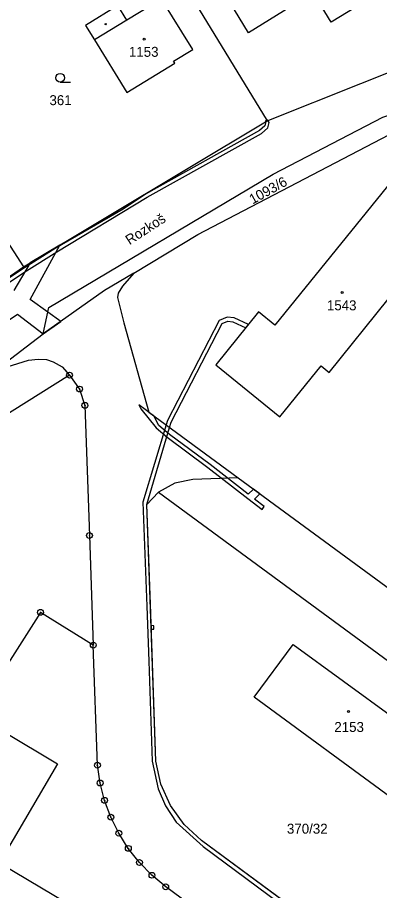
# Model space of a CAD drawing. Extents: x -680203 to -673936, y -1102717 to -1093650.
# Drawn here: x -679609.4 to -679547.5, y -1097911.3 to -1097762.3 of the extents above; entities that cross this region are included whole.
import ezdxf

# ---------------------------------------------------------------- set-up
doc = ezdxf.new("R2010")
doc.units = 0
for name, color, linetype in [('SOxx02xx_Koleje_param další_Popis10', 7, 'Continuous'), ('SOxx02xx_Staničení_Popis10', 7, 'Continuous'), ('SOxxxxxx_Koleje_hlavní_body_Popis10', 7, 'Continuous'), ('SOxxxxxx_Koleje_LN_parametry_Popis10', 7, 'Continuous'), ('SOxxxxxx_Koleje_param další_Popis10', 7, 'Continuous'), ('SOxxxxxx_Osa_bod_P', 7, 'Continuous'), ('SOxxxxxx_Staničení_Popis10', 7, 'Continuous'), ('x_prac', 7, 'Continuous')]:
    doc.layers.add(name, color=color, linetype=linetype)

msp = doc.modelspace()

# ---------------------------------------------------------------- linework, layer by layer
at = {"layer": 'SOxx02xx_Koleje_param další_Popis10'}
for centre, radius in [((-679600.5, -1097823.35), 0.5), ((-679600.5, -1097823.35), 0.0303), ((-679598.79, -1097825.72), 0.5), ((-679598.79, -1097825.72), 0.0303), ((-679597.88, -1097828.5), 0.5), ((-679597.88, -1097828.5), 0.0303), ((-679597.1, -1097850.71), 0.5), ((-679597.1, -1097850.71), 0.0303), ((-679605.47, -1097863.83), 0.5), ((-679605.47, -1097863.83), 0.0303), ((-679596.45, -1097869.42), 0.5), ((-679596.45, -1097869.42), 0.0303), ((-679595.74, -1097889.92), 0.5), ((-679595.74, -1097889.92), 0.0303), ((-679595.28, -1097892.95), 0.5), ((-679595.28, -1097892.95), 0.0303), ((-679594.52, -1097895.91), 0.5), ((-679594.52, -1097895.91), 0.0303), ((-679593.45, -1097898.78), 0.5), ((-679593.45, -1097898.78), 0.0303), ((-679592.09, -1097901.52), 0.5), ((-679592.09, -1097901.52), 0.0303), ((-679590.46, -1097904.11), 0.5), ((-679590.46, -1097904.11), 0.0303), ((-679588.56, -1097906.51), 0.5), ((-679588.56, -1097906.51), 0.0303), ((-679586.42, -1097908.7), 0.5), ((-679586.42, -1097908.7), 0.0303), ((-679584.07, -1097910.66), 0.5), ((-679584.07, -1097910.66), 0.0303)]:
    msp.add_circle(centre, radius, dxfattribs=at)
at = {"layer": 'SOxxxxxx_Koleje_hlavní_body_Popis10'}
msp.add_line((-679602.1, -1097773.34), (-679600.35, -1097773.34), dxfattribs=at)
msp.add_circle((-679602.1, -1097772.59), 0.75, dxfattribs=at)
at = {"layer": 'SOxxxxxx_Koleje_LN_parametry_Popis10'}
for points in [[(-679566.61, -1097781.12), (-679566.39, -1097780.25), (-679566.63, -1097779.91), (-679566.73, -1097779.95), (-679567.04, -1097780.14), (-679567.04, -1097780.37), (-679567.15, -1097780.78), (-679568.06, -1097781.59), (-679587.54, -1097792.47), (-679591.36, -1097795.04), (-679602.95, -1097801.76), (-679608.18, -1097805.03), (-679616.83, -1097810.66)], [(-679616.49, -1097811.16), (-679607.86, -1097805.53), (-679602.65, -1097802.28), (-679587.22, -1097792.99), (-679567.72, -1097782.09), (-679566.61, -1097781.12)], [(-679633.47, -1097829.01), (-679609.38, -1097812.93), (-679604.99, -1097816.32), (-679602.02, -1097814.21), (-679604.21, -1097812.62), (-679607.24, -1097810.43), (-679602.19, -1097801.18), (-679607.22, -1097804.19), (-679610.02, -1097808.91)], [(-679564.06, -1097913), (-679577.95, -1097902.75), (-679580.91, -1097900.05), (-679583.26, -1097896.81), (-679584.9, -1097893.15), (-679585.75, -1097889.24), (-679586.69, -1097862.43), (-679587.28, -1097845.42), (-679583.41, -1097832.28), (-679583.13, -1097831.36), (-679574.43, -1097814.55), (-679573.48, -1097814.15), (-679572.59, -1097814.27), (-679570.37, -1097815.25), (-679569.91, -1097814.69), (-679572.39, -1097813.59), (-679573.58, -1097813.43), (-679574.93, -1097814), (-679583.79, -1097831.1), (-679584.01, -1097831.84), (-679587.97, -1097845.02), (-679587.46, -1097858.31), (-679587.3, -1097862.75), (-679586.95, -1097872.17), (-679586.36, -1097889.24), (-679585.35, -1097893.96), (-679584.11, -1097896.87), (-679582.26, -1097899.62), (-679577.68, -1097903.79), (-679549.81, -1097924.42)]]:
    msp.add_lwpolyline(points, dxfattribs=at)
for points in [[(-679567.04, -1097779.95), (-679567.04, -1097780.14), (-679566.73, -1097779.95), (-679566.81, -1097779.81)], [(-679566.81, -1097779.81), (-679566.73, -1097779.95), (-679566.63, -1097779.91), (-679566.73, -1097779.76)], [(-679588.33, -1097829.1), (-679585.68, -1097832.36), (-679583.82, -1097833.94), (-679576.85, -1097839.09), (-679570.06, -1097844.37), (-679567.6, -1097846.29), (-679567.25, -1097845.77), (-679568.89, -1097844.51), (-679567.98, -1097843.6), (-679569.09, -1097842.79), (-679569.97, -1097843.67), (-679576.49, -1097838.61), (-679583.44, -1097833.46), (-679585.26, -1097831.94), (-679586.1, -1097830.31), (-679586.59, -1097829.95), (-679587.33, -1097829.4), (-679588.67, -1097828.42)], [(-679586.08, -1097866.71), (-679586.12, -1097866.11), (-679586.56, -1097866.07), (-679586.54, -1097866.67)]]:
    msp.add_lwpolyline(points, close=True, dxfattribs=at)
at = {"layer": 'SOxxxxxx_Koleje_param další_Popis10'}
for centre, radius in [((-679594.32, -1097763.45), 0.117), ((-679587.75, -1097766), 0.175), ((-679553.91, -1097809.26), 0.175), ((-679552.82, -1097880.76), 0.175)]:
    msp.add_circle(centre, radius, dxfattribs=at)
at = {"layer": 'SOxxxxxx_Staničení_Popis10'}
msp.add_line((-679590.72, -1097762.74), (-679596.23, -1097766.12), dxfattribs=at)
at = {"layer": 'x_prac'}
for p, q in [((-679592.81, -1097737.2), (-679566.73, -1097779.95)), ((-679631.71, -1097769), (-679608.36, -1097804.87)), ((-679608.36, -1097804.87), (-679566.73, -1097779.95)), ((-679642.73, -1097828.16), (-679608.36, -1097804.87)), ((-679612.56, -1097822.02), (-679604.99, -1097816.32)), ((-679613.61, -1097822.69), (-679607.5, -1097820.81)), ((-679600.5, -1097823.35), (-679634.81, -1097844.74)), ((-679571.69, -1097840.88), (-679579.42, -1097841.15)), ((-679585.28, -1097843.3), (-679517.74, -1097892.9))]:
    msp.add_line(p, q, dxfattribs=at)
for points in [[(-679569.91, -1097764.9), (-679574.89, -1097756.75), (-679578.07, -1097751.55), (-679569.72, -1097746.43), (-679566.54, -1097751.63), (-679561.57, -1097759.75), (-679569.91, -1097764.9)], [(-679548.4, -1097758.53), (-679555.82, -1097763.1), (-679560.01, -1097756.15), (-679556.65, -1097754.13), (-679557.37, -1097752.94), (-679555.4, -1097751.76), (-679554.68, -1097752.95), (-679550.53, -1097750.44), (-679547.98, -1097754.45), (-679550.11, -1097755.76), (-679548.4, -1097758.53)], [(-679579.46, -1097767.75), (-679584.79, -1097759.1), (-679590.72, -1097762.74), (-679592.24, -1097760.27), (-679597.75, -1097763.65), (-679596.23, -1097766.12), (-679590.7, -1097775.11), (-679582.51, -1097770.09), (-679582.72, -1097769.74), (-679579.46, -1097767.75)], [(-679566.73, -1097779.95), (-679534.71, -1097767.21), (-679525.93, -1097765.38)], [(-679604.99, -1097816.32), (-679604.04, -1097811.8), (-679565.72, -1097789.06), (-679546.96, -1097779.34), (-679524.31, -1097771.67), (-679520.31, -1097771.17)], [(-679589.54, -1097805.92), (-679578.57, -1097799.37), (-679545.92, -1097782.33)], [(-679568.19, -1097812.57), (-679575.52, -1097821.61), (-679564.56, -1097830.48), (-679557.5, -1097821.77), (-679556.13, -1097822.88), (-679535.94, -1097797.88), (-679545.45, -1097790.19), (-679565.44, -1097814.8), (-679568.19, -1097812.57)], [(-679589.54, -1097805.92), (-679594.53, -1097808.9), (-679604.99, -1097816.32)], [(-679589.54, -1097805.92), (-679591.46, -1097808.17), (-679592.19, -1097809.36), (-679592.3, -1097810.1), (-679591.22, -1097814.4)], [(-679591.22, -1097814.4), (-679586.94, -1097829.69), (-679571.69, -1097840.88)], [(-679607.5, -1097820.81), (-679605.89, -1097820.64), (-679604.47, -1097820.69), (-679603.32, -1097821.06), (-679601.74, -1097821.93), (-679600.5, -1097823.35)], [(-679600.5, -1097823.35), (-679598.79, -1097825.72), (-679597.88, -1097828.5), (-679597.1, -1097850.71), (-679596.45, -1097869.42)], [(-679579.42, -1097841.15), (-679582.52, -1097841.76), (-679585.28, -1097843.3)], [(-679571.69, -1097840.88), (-679520.16, -1097878.66), (-679518.51, -1097879.82), (-679507.4, -1097888), (-679481.9, -1097906.85)], [(-679543.65, -1097928.05), (-679577.95, -1097902.75), (-679580.91, -1097900.05), (-679583.26, -1097896.81), (-679584.9, -1097893.15), (-679585.75, -1097889.24), (-679587.28, -1097845.42), (-679585.28, -1097843.3)], [(-679596.45, -1097869.42), (-679605.47, -1097863.83), (-679653.18, -1097938.63)], [(-679527.49, -1098048.01), (-679516.99, -1098035.04), (-679484.37, -1097994.77), (-679483.33, -1097992.17), (-679483.32, -1097989.38), (-679484.33, -1097986.8), (-679486.25, -1097984.74), (-679485.37, -1097983.52), (-679584.07, -1097910.66), (-679586.42, -1097908.7), (-679588.56, -1097906.51), (-679590.46, -1097904.11), (-679592.09, -1097901.52), (-679593.45, -1097898.78), (-679594.52, -1097895.91), (-679595.28, -1097892.95), (-679595.74, -1097889.92), (-679596.45, -1097869.42)], [(-679536, -1097884.1), (-679544.72, -1097896.03), (-679568.97, -1097878.33), (-679562.26, -1097869.29), (-679545.1, -1097881.82), (-679543, -1097879.02), (-679536, -1097884.1)], [(-679611.78, -1097884.14), (-679602.55, -1097889.67), (-679612.55, -1097906.56), (-679598.38, -1097914.93), (-679600.42, -1097918.39), (-679579.95, -1097930.56), (-679600.76, -1097965.59), (-679637.24, -1097943.93), (-679647.21, -1097938.01), (-679630.81, -1097910.41), (-679633.67, -1097908.63), (-679631.96, -1097906.54), (-679628.1, -1097908.84), (-679613.69, -1097884.71), (-679613.33, -1097884.28), (-679612.87, -1097884), (-679612.33, -1097883.98), (-679611.78, -1097884.14)]]:
    msp.add_lwpolyline(points, dxfattribs=at)

# ---------------------------------------------------------------- texts
at = {"layer": 'SOxx02xx_Staničení_Popis10'}
msp.add_text('Rozkoš', height=1.7, rotation=33, dxfattribs=at).set_placement((-679590.25, -1097801.18))
at = {"layer": 'SOxxxxxx_Osa_bod_P'}
for s, p in [('1153', (-679590.36, -1097769.02)), ('361', (-679603.94, -1097777.27)), ('1543', (-679556.52, -1097812.28)), ('2153', (-679555.25, -1097884.24)), ('370/32', (-679563.35, -1097901.6))]:
    msp.add_text(s, height=1.7, dxfattribs=at).set_placement(p)
msp.add_text('1093/6', height=1.7, rotation=29, dxfattribs=at).set_placement((-679569.21, -1097794.23))

doc.saveas('drawing.dxf')
